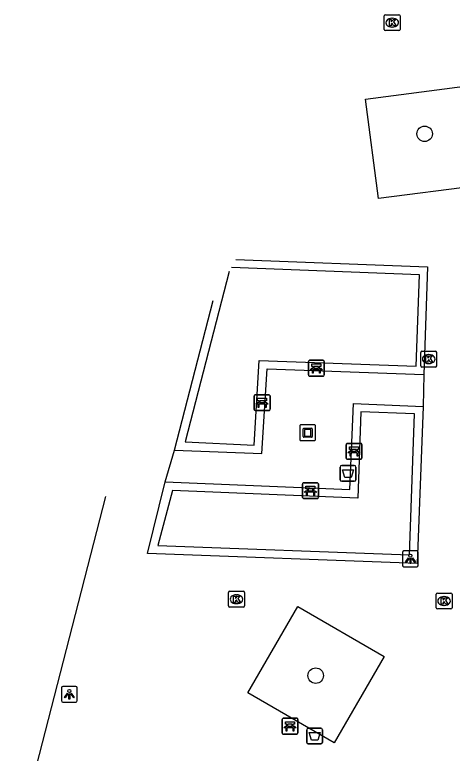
# Model space of a CAD drawing. Extents: x 164150 to 165261, y 382513 to 383432.
# Drawn here: x 164259.83 to 164287.46, y 383123.82 to 383170.43 of the extents above; entities that cross this region are included whole.
import ezdxf

# ---------------------------------------------------------------- set-up
doc = ezdxf.new("R2010")
doc.units = 0
for name, color, linetype in [('IMGEO_Afvalbak', 7, 'Continuous'), ('IMGEO_Bank', 7, 'Continuous'), ('IMGEO_Boom', 7, 'Continuous'), ('IMGEO_Kolk', 7, 'Continuous'), ('IMGEO_Kunstobject', 7, 'Continuous'), ('IMGEO_Lichtpunt', 7, 'Continuous'), ('IMGEO_Muur', 7, 'Continuous'), ('IMGEO_Parkeervlak_open', 7, 'Continuous'), ('IMGEO_Voetgangersgebied_open', 7, 'Continuous'), ('IMGEO_Voetpad_open', 7, 'Continuous')]:
    doc.layers.add(name, color=color, linetype=linetype)

msp = doc.modelspace()

# ---------------------------------------------------------------- linework, layer by layer
at = {"layer": 'IMGEO_Afvalbak'}
for p, q in [((164280.383, 383141.084), (164280.383, 383141.884)), ((164280.383, 383141.884), (164280.383, 383141.084)), ((164280.483, 383141.984), (164281.273, 383141.984)), ((164281.273, 383141.984), (164280.483, 383141.984)), ((164281.373, 383141.884), (164281.373, 383141.084)), ((164281.373, 383141.084), (164281.373, 383141.884)), ((164281.273, 383140.984), (164280.483, 383140.984)), ((164280.483, 383140.984), (164281.273, 383140.984)), ((164278.374, 383125.407), (164279.164, 383125.407)), ((164279.164, 383125.407), (164278.374, 383125.407)), ((164278.274, 383124.507), (164278.274, 383125.307)), ((164278.274, 383125.307), (164278.274, 383124.507)), ((164279.264, 383125.307), (164279.264, 383124.507)), ((164279.264, 383124.507), (164279.264, 383125.307)), ((164279.164, 383124.407), (164278.374, 383124.407)), ((164278.374, 383124.407), (164279.164, 383124.407))]:
    msp.add_line(p, q, dxfattribs=at)
for points in [[(164280.526, 383141.698), (164281.23, 383141.698), (164281.081, 383141.228), (164280.675, 383141.228), (164280.526, 383141.698)], [(164278.417, 383125.121), (164279.121, 383125.121), (164278.972, 383124.651), (164278.566, 383124.651), (164278.417, 383125.121)]]:
    msp.add_lwpolyline(points, dxfattribs=at)
for centre, start, end in [((164280.483, 383141.884), 90, 180), ((164280.483, 383141.884), 90, 180), ((164281.273, 383141.884), 0, 90), ((164281.273, 383141.884), 360, 90), ((164280.483, 383141.084), 180, 270), ((164280.483, 383141.084), 180, 270), ((164281.273, 383141.084), 270, 0), ((164281.273, 383141.084), 270, 0), ((164278.374, 383125.307), 90, 180), ((164278.374, 383125.307), 90, 180), ((164279.164, 383125.307), 0, 90), ((164279.164, 383125.307), 360, 90), ((164278.374, 383124.507), 180, 270), ((164278.374, 383124.507), 180, 270), ((164279.164, 383124.507), 270, 0), ((164279.164, 383124.507), 270, 0)]:
    msp.add_arc(centre, 0.1, start, end, dxfattribs=at)
at = {"layer": 'IMGEO_Bank'}
for p, q in [((164278.376, 383147.695), (164278.376, 383148.536)), ((164278.376, 383148.536), (164278.376, 383147.695)), ((164278.451, 383148.62), (164279.292, 383148.62)), ((164279.292, 383148.62), (164278.451, 383148.62)), ((164278.685, 383148.126), (164278.685, 383148.232)), ((164278.729, 383148.232), (164278.729, 383148.126)), ((164279.017, 383148.238), (164278.735, 383148.238)), ((164279.023, 383148.126), (164279.023, 383148.232)), ((164279.067, 383148.232), (164279.067, 383148.126)), ((164279.376, 383148.545), (164279.376, 383147.704)), ((164279.376, 383147.704), (164279.376, 383148.545)), ((164279.073, 383148.018), (164278.68, 383148.018)), ((164278.735, 383148.12), (164279.017, 383148.12)), ((164279.301, 383147.62), (164278.46, 383147.62)), ((164278.46, 383147.62), (164279.301, 383147.62)), ((164274.956, 383145.524), (164274.956, 383146.365)), ((164274.956, 383146.365), (164274.956, 383145.524)), ((164275.031, 383146.449), (164275.872, 383146.449)), ((164275.872, 383146.449), (164275.031, 383146.449)), ((164275.956, 383146.374), (164275.956, 383145.533)), ((164275.956, 383145.533), (164275.956, 383146.374)), ((164275.653, 383145.847), (164275.26, 383145.847)), ((164275.265, 383145.955), (164275.265, 383146.061)), ((164275.309, 383146.061), (164275.309, 383145.955)), ((164275.597, 383146.067), (164275.315, 383146.067)), ((164275.315, 383145.949), (164275.597, 383145.949)), ((164275.603, 383145.955), (164275.603, 383146.061)), ((164275.647, 383146.061), (164275.647, 383145.955)), ((164275.881, 383145.449), (164275.04, 383145.449)), ((164275.04, 383145.449), (164275.881, 383145.449)), ((164280.759, 383142.454), (164280.759, 383143.295)), ((164280.759, 383143.295), (164280.759, 383142.454)), ((164280.834, 383143.379), (164281.675, 383143.379)), ((164281.675, 383143.379), (164280.834, 383143.379)), ((164281.759, 383143.304), (164281.759, 383142.463)), ((164281.759, 383142.463), (164281.759, 383143.304)), ((164281.456, 383142.777), (164281.063, 383142.777)), ((164281.068, 383142.885), (164281.068, 383142.991)), ((164281.112, 383142.991), (164281.112, 383142.885)), ((164281.4, 383142.997), (164281.118, 383142.997)), ((164281.118, 383142.879), (164281.4, 383142.879)), ((164281.406, 383142.885), (164281.406, 383142.991)), ((164281.45, 383142.991), (164281.45, 383142.885)), ((164281.684, 383142.379), (164280.843, 383142.379)), ((164280.843, 383142.379), (164281.684, 383142.379)), ((164278.01, 383139.965), (164278.01, 383140.806)), ((164278.01, 383140.806), (164278.01, 383139.965)), ((164278.085, 383140.89), (164278.926, 383140.89)), ((164278.926, 383140.89), (164278.085, 383140.89)), ((164279.01, 383140.815), (164279.01, 383139.974)), ((164279.01, 383139.974), (164279.01, 383140.815)), ((164278.707, 383140.288), (164278.314, 383140.288)), ((164278.319, 383140.396), (164278.319, 383140.502)), ((164278.363, 383140.502), (164278.363, 383140.396)), ((164278.651, 383140.508), (164278.369, 383140.508)), ((164278.369, 383140.39), (164278.651, 383140.39)), ((164278.657, 383140.396), (164278.657, 383140.502)), ((164278.701, 383140.502), (164278.701, 383140.396)), ((164278.935, 383139.89), (164278.094, 383139.89)), ((164278.094, 383139.89), (164278.935, 383139.89)), ((164276.714, 383125.104), (164276.714, 383125.945)), ((164276.714, 383125.945), (164276.714, 383125.104)), ((164276.789, 383126.029), (164277.63, 383126.029)), ((164277.63, 383126.029), (164276.789, 383126.029)), ((164277.714, 383125.954), (164277.714, 383125.113)), ((164277.714, 383125.113), (164277.714, 383125.954)), ((164277.411, 383125.427), (164277.018, 383125.427)), ((164277.023, 383125.535), (164277.023, 383125.641)), ((164277.067, 383125.641), (164277.067, 383125.535)), ((164277.355, 383125.647), (164277.073, 383125.647)), ((164277.073, 383125.529), (164277.355, 383125.529)), ((164277.361, 383125.535), (164277.361, 383125.641)), ((164277.405, 383125.641), (164277.405, 383125.535)), ((164277.639, 383125.029), (164276.798, 383125.029)), ((164276.798, 383125.029), (164277.639, 383125.029))]:
    msp.add_line(p, q, dxfattribs=at)
for points in [[(164278.679, 383148.238), (164278.593, 383148.238), (164278.593, 383148.399), (164279.156, 383148.399), (164279.156, 383148.238), (164279.073, 383148.238)], [(164278.623, 383148.018), (164278.481, 383148.018), (164278.593, 383148.12), (164278.679, 383148.12)], [(164278.673, 383148.011), (164278.673, 383147.804), (164278.63, 383147.804), (164278.63, 383148.011)], [(164279.073, 383148.12), (164279.156, 383148.12), (164279.268, 383148.018), (164279.129, 383148.018)], [(164279.123, 383148.011), (164279.123, 383147.804), (164279.079, 383147.804), (164279.079, 383148.011)], [(164275.203, 383145.847), (164275.061, 383145.847), (164275.173, 383145.949), (164275.259, 383145.949)], [(164275.259, 383146.067), (164275.173, 383146.067), (164275.173, 383146.228), (164275.736, 383146.228), (164275.736, 383146.067), (164275.653, 383146.067)], [(164275.253, 383145.84), (164275.253, 383145.633), (164275.21, 383145.633), (164275.21, 383145.84)], [(164275.653, 383145.949), (164275.736, 383145.949), (164275.848, 383145.847), (164275.709, 383145.847)], [(164275.703, 383145.84), (164275.703, 383145.633), (164275.659, 383145.633), (164275.659, 383145.84)], [(164281.062, 383142.997), (164280.976, 383142.997), (164280.976, 383143.158), (164281.539, 383143.158), (164281.539, 383142.997), (164281.456, 383142.997)], [(164281.006, 383142.777), (164280.864, 383142.777), (164280.976, 383142.879), (164281.062, 383142.879)], [(164281.056, 383142.77), (164281.056, 383142.563), (164281.013, 383142.563), (164281.013, 383142.77)], [(164281.456, 383142.879), (164281.539, 383142.879), (164281.651, 383142.777), (164281.512, 383142.777)], [(164281.506, 383142.77), (164281.506, 383142.563), (164281.462, 383142.563), (164281.462, 383142.77)], [(164278.257, 383140.288), (164278.115, 383140.288), (164278.227, 383140.39), (164278.313, 383140.39)], [(164278.313, 383140.508), (164278.227, 383140.508), (164278.227, 383140.669), (164278.79, 383140.669), (164278.79, 383140.508), (164278.707, 383140.508)], [(164278.307, 383140.281), (164278.307, 383140.074), (164278.264, 383140.074), (164278.264, 383140.281)], [(164278.707, 383140.39), (164278.79, 383140.39), (164278.902, 383140.288), (164278.763, 383140.288)], [(164278.757, 383140.281), (164278.757, 383140.074), (164278.713, 383140.074), (164278.713, 383140.281)], [(164277.017, 383125.647), (164276.931, 383125.647), (164276.931, 383125.808), (164277.494, 383125.808), (164277.494, 383125.647), (164277.411, 383125.647)], [(164276.961, 383125.427), (164276.819, 383125.427), (164276.931, 383125.529), (164277.017, 383125.529)], [(164277.011, 383125.42), (164277.011, 383125.213), (164276.968, 383125.213), (164276.968, 383125.42)], [(164277.411, 383125.529), (164277.494, 383125.529), (164277.606, 383125.427), (164277.467, 383125.427)], [(164277.461, 383125.42), (164277.461, 383125.213), (164277.417, 383125.213), (164277.417, 383125.42)]]:
    msp.add_lwpolyline(points, dxfattribs=at)
for centre, radius, start, end in [((164278.454, 383148.542), 0.0779, 92.4484, 184.2845), ((164278.454, 383148.542), 0.0779, 92.4484, 184.2845), ((164278.678, 383148.231), 0.00671, 2.8957, 87.1043), ((164278.735, 383148.231), 0.00671, 92.8957, 177.1043), ((164279.017, 383148.231), 0.00671, 2.8957, 87.1043), ((164279.074, 383148.231), 0.00671, 92.8957, 177.1043), ((164279.298, 383148.542), 0.0779, 2.4484, 94.2845), ((164279.298, 383148.542), 0.0779, 2.4484, 94.2845), ((164278.454, 383147.698), 0.0779, 182.4484, 274.2845), ((164278.454, 383147.698), 0.0779, 182.4484, 274.2845), ((164278.623, 383148.011), 0.00671, 2.8957, 87.1043), ((164278.68, 383148.011), 0.00671, 92.8957, 177.1043), ((164278.678, 383148.127), 0.00671, 272.8957, 357.1043), ((164278.735, 383148.127), 0.00671, 182.8957, 267.1043), ((164279.017, 383148.127), 0.00671, 272.8957, 357.1043), ((164279.074, 383148.127), 0.00671, 182.8957, 267.1043), ((164279.072, 383148.011), 0.00671, 2.8957, 87.1043), ((164279.129, 383148.011), 0.00671, 92.8957, 177.1043), ((164279.298, 383147.698), 0.0779, 272.4484, 4.2845), ((164279.298, 383147.698), 0.0779, 272.4484, 4.2845), ((164275.034, 383146.371), 0.0779, 92.4484, 184.2845), ((164275.034, 383146.371), 0.0779, 92.4484, 184.2845), ((164275.878, 383146.371), 0.0779, 2.4484, 94.2845), ((164275.878, 383146.371), 0.0779, 2.4484, 94.2845), ((164275.203, 383145.84), 0.00671, 2.8957, 87.1043), ((164275.26, 383145.84), 0.00671, 92.8957, 177.1043), ((164275.258, 383146.06), 0.00671, 2.8957, 87.1043), ((164275.258, 383145.956), 0.00671, 272.8957, 357.1043), ((164275.315, 383146.06), 0.00671, 92.8957, 177.1043), ((164275.315, 383145.956), 0.00671, 182.8957, 267.1043), ((164275.597, 383146.06), 0.00671, 2.8957, 87.1043), ((164275.597, 383145.956), 0.00671, 272.8957, 357.1043), ((164275.654, 383146.06), 0.00671, 92.8957, 177.1043), ((164275.654, 383145.956), 0.00671, 182.8957, 267.1043), ((164275.652, 383145.84), 0.00671, 2.8957, 87.1043), ((164275.709, 383145.84), 0.00671, 92.8957, 177.1043), ((164275.034, 383145.527), 0.0779, 182.4484, 274.2845), ((164275.034, 383145.527), 0.0779, 182.4484, 274.2845), ((164275.878, 383145.527), 0.0779, 272.4484, 4.2845), ((164275.878, 383145.527), 0.0779, 272.4484, 4.2845), ((164280.837, 383143.301), 0.0779, 92.4484, 184.2845), ((164280.837, 383143.301), 0.0779, 92.4484, 184.2845), ((164281.681, 383143.301), 0.0779, 2.4484, 94.2845), ((164281.681, 383143.301), 0.0779, 2.4484, 94.2845), ((164281.006, 383142.77), 0.00671, 2.8957, 87.1043), ((164281.063, 383142.77), 0.00671, 92.8957, 177.1043), ((164281.061, 383142.99), 0.00671, 2.8957, 87.1043), ((164281.061, 383142.886), 0.00671, 272.8957, 357.1043), ((164281.118, 383142.99), 0.00671, 92.8957, 177.1043), ((164281.118, 383142.886), 0.00671, 182.8957, 267.1043), ((164281.4, 383142.99), 0.00671, 2.8957, 87.1043), ((164281.4, 383142.886), 0.00671, 272.8957, 357.1043), ((164281.457, 383142.99), 0.00671, 92.8957, 177.1043), ((164281.457, 383142.886), 0.00671, 182.8957, 267.1043), ((164281.455, 383142.77), 0.00671, 2.8957, 87.1043), ((164281.512, 383142.77), 0.00671, 92.8957, 177.1043), ((164280.837, 383142.457), 0.0779, 182.4484, 274.2845), ((164280.837, 383142.457), 0.0779, 182.4484, 274.2845), ((164281.681, 383142.457), 0.0779, 272.4484, 4.2845), ((164281.681, 383142.457), 0.0779, 272.4484, 4.2845), ((164278.088, 383140.812), 0.0779, 92.4484, 184.2845), ((164278.088, 383140.812), 0.0779, 92.4484, 184.2845), ((164278.932, 383140.812), 0.0779, 2.4484, 94.2845), ((164278.932, 383140.812), 0.0779, 2.4484, 94.2845), ((164278.257, 383140.281), 0.00671, 2.8957, 87.1043), ((164278.314, 383140.281), 0.00671, 92.8957, 177.1043), ((164278.312, 383140.501), 0.00671, 2.8957, 87.1043), ((164278.312, 383140.397), 0.00671, 272.8957, 357.1043), ((164278.369, 383140.501), 0.00671, 92.8957, 177.1043), ((164278.369, 383140.397), 0.00671, 182.8957, 267.1043), ((164278.651, 383140.501), 0.00671, 2.8957, 87.1043), ((164278.651, 383140.397), 0.00671, 272.8957, 357.1043), ((164278.708, 383140.501), 0.00671, 92.8957, 177.1043), ((164278.708, 383140.397), 0.00671, 182.8957, 267.1043), ((164278.706, 383140.281), 0.00671, 2.8957, 87.1043), ((164278.763, 383140.281), 0.00671, 92.8957, 177.1043), ((164278.088, 383139.968), 0.0779, 182.4484, 274.2845), ((164278.088, 383139.968), 0.0779, 182.4484, 274.2845), ((164278.932, 383139.968), 0.0779, 272.4484, 4.2845), ((164278.932, 383139.968), 0.0779, 272.4484, 4.2845), ((164276.792, 383125.951), 0.0779, 92.4484, 184.2845), ((164276.792, 383125.951), 0.0779, 92.4484, 184.2845), ((164277.636, 383125.951), 0.0779, 2.4484, 94.2845), ((164277.636, 383125.951), 0.0779, 2.4484, 94.2845), ((164276.961, 383125.42), 0.00671, 2.8957, 87.1043), ((164277.018, 383125.42), 0.00671, 92.8957, 177.1043), ((164277.016, 383125.64), 0.00671, 2.8957, 87.1043), ((164277.016, 383125.536), 0.00671, 272.8957, 357.1043), ((164277.073, 383125.64), 0.00671, 92.8957, 177.1043), ((164277.073, 383125.536), 0.00671, 182.8957, 267.1043), ((164277.355, 383125.64), 0.00671, 2.8957, 87.1043), ((164277.355, 383125.536), 0.00671, 272.8957, 357.1043), ((164277.412, 383125.64), 0.00671, 92.8957, 177.1043), ((164277.412, 383125.536), 0.00671, 182.8957, 267.1043), ((164277.41, 383125.42), 0.00671, 2.8957, 87.1043), ((164277.467, 383125.42), 0.00671, 92.8957, 177.1043), ((164276.792, 383125.107), 0.0779, 182.4484, 274.2845), ((164276.792, 383125.107), 0.0779, 182.4484, 274.2845), ((164277.636, 383125.107), 0.0779, 272.4484, 4.2845), ((164277.636, 383125.107), 0.0779, 272.4484, 4.2845)]:
    msp.add_arc(centre, radius, start, end, dxfattribs=at)
at = {"layer": 'IMGEO_Boom'}
for centre in [(164285.721, 383162.914), (164278.842, 383128.721)]:
    msp.add_circle(centre, 0.489, dxfattribs=at)
at = {"layer": 'IMGEO_Kolk'}
for p, q in [((164283.17, 383169.5), (164283.17, 383170.352)), ((164283.245, 383170.426), (164284.097, 383170.426)), ((164283.658, 383170.206), (164283.683, 383170.206)), ((164284.171, 383170.352), (164284.171, 383169.5)), ((164283.681, 383169.646), (164283.656, 383169.646)), ((164284.097, 383169.426), (164283.245, 383169.426)), ((164285.479, 383148.27), (164285.479, 383149.122)), ((164285.554, 383149.196), (164286.406, 383149.196)), ((164286.48, 383149.122), (164286.48, 383148.27)), ((164285.967, 383148.976), (164285.992, 383148.976)), ((164286.406, 383148.196), (164285.554, 383148.196)), ((164285.99, 383148.416), (164285.965, 383148.416)), ((164273.336, 383133.117), (164273.336, 383133.969)), ((164273.411, 383134.043), (164274.263, 383134.043)), ((164273.824, 383133.823), (164273.849, 383133.823)), ((164274.337, 383133.969), (164274.337, 383133.117)), ((164286.451, 383133.004), (164286.451, 383133.856)), ((164286.526, 383133.93), (164287.378, 383133.93)), ((164286.939, 383133.71), (164286.964, 383133.71)), ((164287.452, 383133.856), (164287.452, 383133.004)), ((164273.847, 383133.263), (164273.822, 383133.263)), ((164274.263, 383133.043), (164273.411, 383133.043)), ((164287.378, 383132.93), (164286.526, 383132.93)), ((164286.962, 383133.15), (164286.937, 383133.15))]:
    msp.add_line(p, q, dxfattribs=at)
for points in [[(164283.17, 383169.5), (164283.17, 383170.352)], [(164283.245, 383170.426), (164284.097, 383170.426)], [(164283.491, 383170.126), (164283.614, 383170.126), (164283.614, 383169.975), (164283.744, 383170.126), (164283.908, 383170.126), (164283.762, 383169.975), (164283.915, 383169.726), (164283.763, 383169.726), (164283.678, 383169.89), (164283.614, 383169.823), (164283.614, 383169.726), (164283.491, 383169.726), (164283.491, 383170.126)], [(164284.171, 383170.352), (164284.171, 383169.5)], [(164284.097, 383169.426), (164283.245, 383169.426)], [(164285.479, 383148.27), (164285.479, 383149.122)], [(164285.554, 383149.196), (164286.406, 383149.196)], [(164286.48, 383149.122), (164286.48, 383148.27)], [(164285.8, 383148.896), (164285.923, 383148.896), (164285.923, 383148.745), (164286.053, 383148.896), (164286.217, 383148.896), (164286.071, 383148.745), (164286.224, 383148.496), (164286.072, 383148.496), (164285.987, 383148.66), (164285.923, 383148.593), (164285.923, 383148.496), (164285.8, 383148.496), (164285.8, 383148.896)], [(164286.406, 383148.196), (164285.554, 383148.196)], [(164273.336, 383133.117), (164273.336, 383133.969)], [(164273.411, 383134.043), (164274.263, 383134.043)], [(164273.657, 383133.743), (164273.78, 383133.743), (164273.78, 383133.592), (164273.91, 383133.743), (164274.074, 383133.743), (164273.928, 383133.592), (164274.081, 383133.343), (164273.929, 383133.343), (164273.844, 383133.507), (164273.78, 383133.44), (164273.78, 383133.343), (164273.657, 383133.343), (164273.657, 383133.743)], [(164274.337, 383133.969), (164274.337, 383133.117)], [(164286.451, 383133.004), (164286.451, 383133.856)], [(164286.526, 383133.93), (164287.378, 383133.93)], [(164287.452, 383133.856), (164287.452, 383133.004)], [(164286.772, 383133.63), (164286.895, 383133.63), (164286.895, 383133.479), (164287.025, 383133.63), (164287.189, 383133.63), (164287.043, 383133.479), (164287.196, 383133.23), (164287.044, 383133.23), (164286.959, 383133.394), (164286.895, 383133.327), (164286.895, 383133.23), (164286.772, 383133.23), (164286.772, 383133.63)], [(164274.263, 383133.043), (164273.411, 383133.043)], [(164287.378, 383132.93), (164286.526, 383132.93)]]:
    msp.add_lwpolyline(points, dxfattribs=at)
for centre, start, end in [((164283.247, 383170.35), 91.552, 178.448), ((164283.247, 383170.35), 91.552, 178.448), ((164284.095, 383170.35), 1.552, 88.448), ((164284.095, 383170.35), 1.552, 88.448), ((164283.247, 383169.502), 181.552, 268.448), ((164283.247, 383169.502), 181.552, 268.448), ((164284.095, 383169.502), 271.552, 358.448), ((164284.095, 383169.502), 271.552, 358.448), ((164285.556, 383149.12), 91.552, 178.448), ((164285.556, 383149.12), 91.552, 178.448), ((164286.404, 383149.12), 1.552, 88.448), ((164286.404, 383149.12), 1.552, 88.448), ((164285.556, 383148.272), 181.552, 268.448), ((164285.556, 383148.272), 181.552, 268.448), ((164286.404, 383148.272), 271.552, 358.448), ((164286.404, 383148.272), 271.552, 358.448), ((164273.413, 383133.967), 91.552, 178.448), ((164273.413, 383133.967), 91.552, 178.448), ((164274.261, 383133.967), 1.552, 88.448), ((164274.261, 383133.967), 1.552, 88.448), ((164286.528, 383133.854), 91.552, 178.448), ((164286.528, 383133.854), 91.552, 178.448), ((164287.376, 383133.854), 1.552, 88.448), ((164287.376, 383133.854), 1.552, 88.448), ((164273.413, 383133.119), 181.552, 268.448), ((164273.413, 383133.119), 181.552, 268.448), ((164274.261, 383133.119), 271.552, 358.448), ((164274.261, 383133.119), 271.552, 358.448), ((164286.528, 383133.006), 181.552, 268.448), ((164286.528, 383133.006), 181.552, 268.448), ((164287.376, 383133.006), 271.552, 358.448), ((164287.376, 383133.006), 271.552, 358.448)]:
    msp.add_arc(centre, 0.0765, start, end, dxfattribs=at)
for centre, major_axis, ratio, start_param, end_param in [((164283.657, 383169.926), (-0.387, 0.002), 0.722429, 4.712389, 7.853982), ((164283.682, 383169.926), (-0.39, 0.002), 0.717154, 1.570796, 4.712389), ((164285.966, 383148.696), (-0.387, 0.002), 0.722429, 4.712389, 7.853982), ((164285.991, 383148.696), (-0.39, 0.002), 0.717154, 1.570796, 4.712389), ((164273.823, 383133.543), (-0.387, 0.002), 0.722429, 4.712389, 7.853982), ((164273.848, 383133.543), (-0.39, 0.002), 0.717154, 1.570796, 4.712389), ((164286.938, 383133.43), (-0.387, 0.002), 0.722429, 4.712389, 7.853982), ((164286.963, 383133.43), (-0.39, 0.002), 0.717154, 1.570796, 4.712389)]:
    msp.add_ellipse(centre, major_axis=major_axis, ratio=ratio, start_param=start_param, end_param=end_param, dxfattribs=at)
at = {"layer": 'IMGEO_Kunstobject'}
for p, q in [((164277.833, 383144.464), (164277.833, 383143.623)), ((164277.833, 383144.464), (164277.833, 383143.623)), ((164278.749, 383144.548), (164277.908, 383144.548)), ((164278.749, 383144.548), (164277.908, 383144.548)), ((164278.833, 383143.632), (164278.833, 383144.473)), ((164278.833, 383143.632), (164278.833, 383144.473)), ((164278.047, 383143.812), (164278.047, 383144.286)), ((164278.097, 383144.336), (164278.571, 383144.336)), ((164278.127, 383144.236), (164278.127, 383143.862)), ((164278.521, 383144.256), (164278.147, 383144.256)), ((164278.541, 383143.862), (164278.541, 383144.236)), ((164278.621, 383144.286), (164278.621, 383143.812)), ((164277.917, 383143.548), (164278.758, 383143.548)), ((164277.917, 383143.548), (164278.758, 383143.548)), ((164278.571, 383143.762), (164278.097, 383143.762)), ((164278.147, 383143.842), (164278.521, 383143.842))]:
    msp.add_line(p, q, dxfattribs=at)
for centre, radius, start, end in [((164277.911, 383144.47), 0.0779, 92.4484, 184.2845), ((164277.911, 383144.47), 0.0779, 92.4484, 184.2845), ((164278.755, 383144.47), 0.0779, 2.4484, 94.2845), ((164278.755, 383144.47), 0.0779, 2.4484, 94.2845), ((164278.097, 383144.286), 0.05, 90, 180), ((164278.147, 383144.236), 0.02, 90, 180), ((164278.521, 383144.236), 0.02, 360, 90), ((164278.571, 383144.286), 0.05, 360, 90), ((164277.911, 383143.626), 0.0779, 182.4484, 274.2845), ((164277.911, 383143.626), 0.0779, 182.4484, 274.2845), ((164278.097, 383143.812), 0.05, 180, 270), ((164278.147, 383143.862), 0.02, 180, 270), ((164278.521, 383143.862), 0.02, 270, 0), ((164278.571, 383143.812), 0.05, 270, 0), ((164278.755, 383143.626), 0.0779, 272.4484, 4.2845), ((164278.755, 383143.626), 0.0779, 272.4484, 4.2845)]:
    msp.add_arc(centre, radius, start, end, dxfattribs=at)
at = {"layer": 'IMGEO_Lichtpunt'}
for p, q in [((164285.225, 383136.588), (164284.417, 383136.588)), ((164285.225, 383136.588), (164284.417, 383136.588)), ((164284.323, 383136.493), (164284.323, 383135.686)), ((164284.323, 383136.493), (164284.323, 383135.686)), ((164285.319, 383135.686), (164285.319, 383136.493)), ((164285.319, 383135.686), (164285.319, 383136.493)), ((164284.417, 383135.592), (164285.225, 383135.592)), ((164284.417, 383135.592), (164285.225, 383135.592)), ((164262.781, 383127.948), (164262.781, 383127.141)), ((164262.781, 383127.948), (164262.781, 383127.141)), ((164263.683, 383128.043), (164262.875, 383128.043)), ((164263.683, 383128.043), (164262.875, 383128.043)), ((164263.777, 383127.141), (164263.777, 383127.948)), ((164263.777, 383127.141), (164263.777, 383127.948)), ((164262.875, 383127.047), (164263.683, 383127.047)), ((164262.875, 383127.047), (164263.683, 383127.047))]:
    msp.add_line(p, q, dxfattribs=at)
for points in [[(164284.697, 383136.157), (164284.736, 383136.129), (164284.548, 383135.867), (164284.51, 383135.894), (164284.697, 383136.157)], [(164284.799, 383136.109), (164284.846, 383136.109), (164284.846, 383135.787), (164284.799, 383135.787), (164284.799, 383136.109)], [(164284.909, 383136.129), (164284.947, 383136.156), (164285.134, 383135.894), (164285.095, 383135.866), (164284.909, 383136.129)], [(164263.155, 383127.612), (164263.194, 383127.584), (164263.006, 383127.322), (164262.968, 383127.349), (164263.155, 383127.612)], [(164263.257, 383127.564), (164263.304, 383127.564), (164263.304, 383127.242), (164263.257, 383127.242), (164263.257, 383127.564)], [(164263.367, 383127.584), (164263.405, 383127.611), (164263.592, 383127.349), (164263.553, 383127.321), (164263.367, 383127.584)]]:
    msp.add_lwpolyline(points, dxfattribs=at)
for centre in [(164284.822, 383136.291), (164263.28, 383127.746)]:
    msp.add_circle(centre, 0.0994, dxfattribs=at)
for centre, start, end in [((164284.417, 383136.493), 90, 180), ((164284.417, 383136.493), 90, 180), ((164285.225, 383136.493), 0, 90), ((164285.225, 383136.493), 0, 90), ((164284.417, 383135.686), 180, 270), ((164284.417, 383135.686), 180, 270), ((164285.225, 383135.686), 270, 0), ((164285.225, 383135.686), 270, 360), ((164262.875, 383127.948), 90, 180), ((164262.875, 383127.948), 90, 180), ((164263.683, 383127.948), 0, 90), ((164263.683, 383127.948), 0, 90), ((164262.875, 383127.141), 180, 270), ((164262.875, 383127.141), 180, 270), ((164263.683, 383127.141), 270, 0), ((164263.683, 383127.141), 270, 360)]:
    msp.add_arc(centre, 0.0946, start, end, dxfattribs=at)
at = {"layer": 'IMGEO_Muur'}
for points in [[(164273.792, 383154.99), (164285.904, 383154.509), (164285.662, 383147.716)], [(164273.373, 383154.227), (164270.586, 383143.465), (164274.962, 383143.268), (164275.272, 383148.604)], [(164275.272, 383148.604), (164285.193, 383148.259), (164285.386, 383154.011), (164273.512, 383154.48)], [(164269.922, 383142.943), (164272.362, 383152.387)], [(164269.922, 383142.943), (164275.436, 383142.734), (164275.767, 383148.071), (164285.662, 383147.716)], [(164269.341, 383140.94), (164281.005, 383140.458), (164281.219, 383145.887), (164285.636, 383145.704)], [(164285.636, 383145.704), (164285.239, 383135.798), (164268.225, 383136.429), (164269.341, 383140.94)], [(164285.081, 383145.238), (164281.698, 383145.361), (164281.498, 383139.925), (164269.79, 383140.413), (164268.876, 383136.933), (164284.758, 383136.336), (164285.081, 383145.238)]]:
    msp.add_lwpolyline(points, dxfattribs=at)
at = {"layer": 'IMGEO_Parkeervlak_open'}
msp.add_lwpolyline([(164265.566, 383140.017), (164259.832, 383117.772)], dxfattribs=at)
at = {"layer": 'IMGEO_Voetgangersgebied_open'}
for points in [[(164289.064, 383159.632), (164282.798, 383158.823), (164281.987, 383165.103), (164288.253, 383165.912), (164289.064, 383159.632)], [(164283.164, 383129.928), (164280.003, 383124.473), (164274.554, 383127.631), (164277.714, 383133.086), (164283.164, 383129.928)]]:
    msp.add_lwpolyline(points, dxfattribs=at)
at = {"layer": 'IMGEO_Voetpad_open'}
for points in [[(164285.662, 383147.716), (164285.636, 383145.704)], [(164269.341, 383140.94), (164269.922, 383142.943)]]:
    msp.add_lwpolyline(points, dxfattribs=at)

doc.saveas('drawing.dxf')
